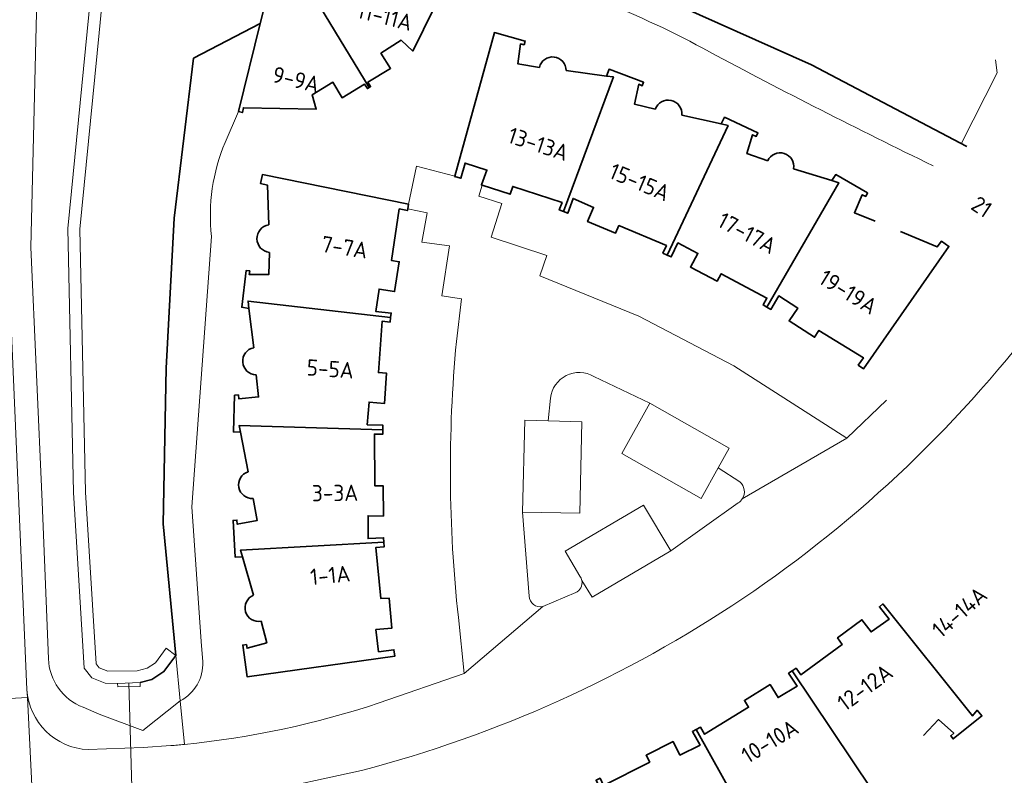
# Model space of a CAD drawing. Extents: x 150256 to 156914, y 461459 to 469481.
# Tile 711 of 731: x 155079 to 155161, y 468067 to 468130. Entities that reach past the tile are written whole.
import ezdxf
from ezdxf.enums import TextEntityAlignment as Align

# ---------------------------------------------------------------- set-up
doc = ezdxf.new("R2010")
doc.units = 0
doc.header["$LTSCALE"] = 0.75
for name, color, linetype, lineweight in [('B-RO-GK-BESCHOEIING-G', 251, 'GK-BESCHOEIING', 35), ('B-RO-GR-BEPLANTING_CULTUUR_HEESTERS-GV', 251, 'CONTINUOUS', 18), ('B-RO-IE-TERREINAFSCHEIDING_KUNSTMATIG_MUUR-G', 251, 'IE-TERREINAFSCHEIDING-KUNSTMATIG-DICHT', 18), ('B-RO-IE-TERREINAFSCHEIDING_KUNSTMATIG_MUUR-GV', 251, 'CONTINUOUS', 18), ('B-RO-KW-KUNSTWERK_DUIKER-G', 251, 'CONTINUOUS', 18), ('B-RO-OG-BEBOUWING-GV', 6, 'CONTINUOUS', 35), ('B-RO-OG-BEBOUWING-T18', 1, 'CONTINUOUS', 18), ('B-RO-OG-TERREIN_CULTUURSCHEIDING-GV', 251, 'CONTINUOUS', 18), ('B-RO-OG-WATER-GV', 251, 'CONTINUOUS', 18), ('B-RO-OG-WATER_SLOOT-GV', 251, 'CONTINUOUS', 18), ('B-RO-VH-VERHARDING_BETONSTRAATSTEEN-GV', 251, 'CONTINUOUS', 18), ('B-RO-VH-VERHARDING_TEGEL-GV', 251, 'CONTINUOUS', 18)]:
    doc.layers.add(name, color=color, linetype=linetype, lineweight=lineweight)
doc.styles.add('NLCS-ISO-M200-T18', font='NLCS-ISO.ttf', dxfattribs={"height": 360})
doc.linetypes.add('GK-BESCHOEIING', pattern='A,30,-5,[1,NLCS.SHX,S=1,R=0,X=0,Y=0],-5', length=40)
doc.linetypes.add('IE-TERREINAFSCHEIDING-KUNSTMATIG-DICHT', pattern='A,8,-1,[82,NLCS.SHX,S=0.75,R=90,X=0,Y=0],-1', length=10)

msp = doc.modelspace()

# ---------------------------------------------------------------- linework, layer by layer
at = {"layer": 'B-RO-GK-BESCHOEIING-G'}
for points in [[(155107.567, 468135.012), (155113.115, 468138.615), (155123.741, 468135.484), (155132.45, 468131.975), (155144.855, 468126.409), (155157.733, 468119.623)], [(155107.567, 468135.012), (155113.115, 468138.615), (155123.741, 468135.484), (155132.45, 468131.975), (155144.855, 468126.409), (155157.733, 468119.623)], [(155092.038, 468077.352), (155090.983, 468088.289), (155091.23, 468101.204), (155091.915, 468113.68), (155093.497, 468126.958), (155099.048, 468129.843)], [(155092.038, 468077.352), (155090.983, 468088.289), (155091.23, 468101.204), (155091.915, 468113.68), (155093.497, 468126.958), (155099.048, 468129.843)], [(155092.038, 468077.352), (155091.055, 468076.008), (155090.058, 468075.35), (155089.071, 468075.113)], [(155092.038, 468077.352), (155091.055, 468076.008), (155090.058, 468075.35), (155089.071, 468075.113)]]:
    msp.add_lwpolyline(points, dxfattribs=at)
at = {"layer": 'B-RO-GR-BEPLANTING_CULTUUR_HEESTERS-GV'}
for points in [[(155126.766, 468100.532, 0.540388), (155123.155, 468098.729)], [(155126.766, 468100.532, 0.540388), (155123.155, 468098.729)], [(155139.095, 468090.368, 0.376911), (155138.881, 468091.769)], [(155139.095, 468090.368, 0.376911), (155138.881, 468091.769)], [(155138.75, 468090.029, 0.114026), (155139.095, 468090.368)], [(155138.75, 468090.029, 0.114026), (155139.095, 468090.368)], [(155125.253, 468082.569, 0.353154), (155125.765, 468083.566)], [(155125.253, 468082.569, 0.353154), (155125.765, 468083.566)], [(155125.765, 468083.566, 0.11485), (155125.59, 468083.94)], [(155125.765, 468083.566, 0.11485), (155125.59, 468083.94)], [(155121.391, 468082.273, 0.471181), (155122.521, 468081.414)], [(155121.391, 468082.273, 0.471181), (155122.521, 468081.414)]]:
    msp.add_lwpolyline(points, format="xyb", dxfattribs=at)
for points in [[(155138.881, 468091.769), (155137.091, 468092.939), (155135.686, 468090.399), (155129.077, 468094.136), (155131.411, 468098.3), (155126.766, 468100.532)], [(155138.881, 468091.769), (155137.091, 468092.939), (155135.686, 468090.399), (155129.077, 468094.136), (155131.411, 468098.3), (155126.766, 468100.532)], [(155123.155, 468098.729), (155122.978, 468096.84), (155125.769, 468096.755), (155125.602, 468089.177), (155120.847, 468089.265), (155121.391, 468082.273)], [(155123.155, 468098.729), (155122.978, 468096.84), (155125.769, 468096.755), (155125.602, 468089.177), (155120.847, 468089.265), (155121.391, 468082.273)], [(155125.59, 468083.94), (155124.376, 468086.001), (155130.886, 468089.845), (155133.153, 468086.043), (155138.75, 468090.029)], [(155125.59, 468083.94), (155124.376, 468086.001), (155130.886, 468089.845), (155133.153, 468086.043), (155138.75, 468090.029)], [(155122.521, 468081.414), (155125.253, 468082.569)], [(155122.521, 468081.414), (155125.253, 468082.569)]]:
    msp.add_lwpolyline(points, dxfattribs=at)
at = {"layer": 'B-RO-IE-TERREINAFSCHEIDING_KUNSTMATIG_MUUR-G'}
for points in [[(155087.194, 468075.02), (155087.222, 468074.733), (155089.067, 468074.777), (155089.071, 468075.113)], [(155089.071, 468075.113), (155087.194, 468075.02)], [(155087.194, 468075.02), (155087.222, 468074.733), (155089.067, 468074.777), (155089.071, 468075.113)], [(155089.071, 468075.113), (155087.194, 468075.02)]]:
    msp.add_lwpolyline(points, dxfattribs=at)
at = {"layer": 'B-RO-IE-TERREINAFSCHEIDING_KUNSTMATIG_MUUR-GV'}
msp.add_lwpolyline([(155087.194, 468075.02), (155087.222, 468074.733), (155089.067, 468074.777), (155089.071, 468075.113)], close=True, dxfattribs=at)
msp.add_lwpolyline([(155087.194, 468075.02), (155087.222, 468074.733), (155089.067, 468074.777), (155089.071, 468075.113)], close=True, dxfattribs=at)
at = {"layer": 'B-RO-KW-KUNSTWERK_DUIKER-G'}
msp.add_lwpolyline([(155088.132, 468075.066), (155088.586, 468059.658)], dxfattribs=at)
msp.add_lwpolyline([(155088.132, 468075.066), (155088.586, 468059.658)], dxfattribs=at)
at = {"layer": 'B-RO-OG-BEBOUWING-GV'}
for points in [[(155102.436, 468133.885), (155108.088, 468124.526), (155108.224, 468124.61), (155108.001, 468124.979), (155109.882, 468126.12), (155109.08, 468127.385), (155110.772, 468128.461), (155111.726, 468127.557), (155114.396, 468132.975), (155114.826, 468132.872), (155114.899, 468133.189), (155110.514, 468134.279), (155107.567, 468135.012), (155105.174, 468135.607), (155105.087, 468135.308), (155105.395, 468135.241), (155105.142, 468134.331)], [(155102.436, 468133.885), (155108.088, 468124.526), (155108.224, 468124.61), (155108.001, 468124.979), (155109.882, 468126.12), (155109.08, 468127.385), (155110.772, 468128.461), (155111.726, 468127.557), (155114.396, 468132.975), (155114.826, 468132.872), (155114.899, 468133.189), (155110.514, 468134.279), (155107.567, 468135.012), (155105.174, 468135.607), (155105.087, 468135.308), (155105.395, 468135.241), (155105.142, 468134.331)], [(155099.642, 468132.271), (155099.048, 468129.843), (155097.258, 468122.533), (155097.576, 468122.449), (155097.65, 468122.849), (155103.711, 468122.747), (155103.367, 468123.928), (155105.094, 468124.971), (155105.851, 468123.681), (155107.724, 468124.81), (155107.954, 468124.444), (155108.088, 468124.526), (155102.436, 468133.885)], [(155099.642, 468132.271), (155099.048, 468129.843), (155097.258, 468122.533), (155097.576, 468122.449), (155097.65, 468122.849), (155103.711, 468122.747), (155103.367, 468123.928), (155105.094, 468124.971), (155105.851, 468123.681), (155107.724, 468124.81), (155107.954, 468124.444), (155108.088, 468124.526), (155102.436, 468133.885)], [(155122.237, 468126.207), (155120.441, 468126.509), (155120.682, 468128.148), (155120.974, 468128.081), (155121.061, 468128.388), (155118.508, 468129.093), (155115.206, 468117.157), (155115.199, 468117.132), (155115.717, 468116.989), (155116.068, 468118.248), (155117.876, 468117.678), (155117.425, 468116.437), (155117.497, 468116.414)], [(155122.237, 468126.207), (155120.441, 468126.509), (155120.682, 468128.148), (155120.974, 468128.081), (155121.061, 468128.388), (155118.508, 468129.093), (155115.206, 468117.157), (155115.199, 468117.132), (155115.717, 468116.989), (155116.068, 468118.248), (155117.876, 468117.678), (155117.425, 468116.437), (155117.497, 468116.414)], [(155131.869, 468122.73), (155130.128, 468123.154), (155130.489, 468124.799), (155130.777, 468124.674), (155130.891, 468124.971), (155128.023, 468126.05), (155127.827, 468125.489)], [(155131.869, 468122.73), (155130.128, 468123.154), (155130.489, 468124.799), (155130.777, 468124.674), (155130.891, 468124.971), (155128.023, 468126.05), (155127.827, 468125.489)], [(155117.497, 468116.414), (155119.815, 468115.666), (155120.033, 468116.323), (155124.126, 468114.98), (155123.883, 468114.36), (155124.237, 468114.221), (155128.384, 468125.414), (155127.827, 468125.489), (155124.463, 468125.941)], [(155117.497, 468116.414), (155119.815, 468115.666), (155120.033, 468116.323), (155124.126, 468114.98), (155123.883, 468114.36), (155124.237, 468114.221), (155128.384, 468125.414), (155127.827, 468125.489), (155124.463, 468125.941)], [(155127.827, 468125.489), (155128.384, 468125.414), (155124.237, 468114.221), (155124.59, 468114.083), (155125.041, 468115.314), (155126.748, 468114.572), (155126.239, 468113.397), (155128.559, 468112.42), (155128.845, 468113.057), (155132.796, 468111.395), (155132.506, 468110.776), (155132.85, 468110.617), (155137.913, 468121.375), (155137.325, 468121.509), (155134.081, 468122.247)], [(155127.827, 468125.489), (155128.384, 468125.414), (155124.237, 468114.221), (155124.59, 468114.083), (155125.041, 468115.314), (155126.748, 468114.572), (155126.239, 468113.397), (155128.559, 468112.42), (155128.845, 468113.057), (155132.796, 468111.395), (155132.506, 468110.776), (155132.85, 468110.617), (155137.913, 468121.375), (155137.325, 468121.509), (155134.081, 468122.247)], [(155141.202, 468118.442), (155139.472, 468119.041), (155139.95, 468120.608), (155140.254, 468120.47), (155140.385, 468120.755), (155137.618, 468122.067), (155137.325, 468121.509), (155137.913, 468121.375), (155132.85, 468110.617), (155133.196, 468110.458), (155133.741, 468111.623), (155135.403, 468110.745), (155134.785, 468109.617), (155137.016, 468108.445), (155137.343, 468109.056), (155141.144, 468107.037), (155140.816, 468106.473), (155141.144, 468106.282)], [(155141.202, 468118.442), (155139.472, 468119.041), (155139.95, 468120.608), (155140.254, 468120.47), (155140.385, 468120.755), (155137.618, 468122.067), (155137.325, 468121.509), (155137.913, 468121.375), (155132.85, 468110.617), (155133.196, 468110.458), (155133.741, 468111.623), (155135.403, 468110.745), (155134.785, 468109.617), (155137.016, 468108.445), (155137.343, 468109.056), (155141.144, 468107.037), (155140.816, 468106.473), (155141.144, 468106.282)], [(155109.886, 468105.423), (155109.928, 468105.799), (155108.642, 468105.937), (155108.926, 468107.787), (155110.21, 468107.575), (155110.603, 468110.063), (155109.943, 468110.166), (155110.595, 468114.444), (155111.272, 468114.303), (155111.303, 468114.46), (155111.372, 468114.833), (155099.232, 468117.293), (155099.086, 468116.551), (155099.666, 468116.415), (155099.757, 468113.119)], [(155109.886, 468105.423), (155109.928, 468105.799), (155108.642, 468105.937), (155108.926, 468107.787), (155110.21, 468107.575), (155110.603, 468110.063), (155109.943, 468110.166), (155110.595, 468114.444), (155111.272, 468114.303), (155111.303, 468114.46), (155111.372, 468114.833), (155099.232, 468117.293), (155099.086, 468116.551), (155099.666, 468116.415), (155099.757, 468113.119)], [(155141.144, 468106.282), (155147.112, 468116.625), (155146.529, 468116.804), (155143.358, 468117.78)], [(155141.144, 468106.282), (155147.112, 468116.625), (155146.529, 468116.804), (155143.358, 468117.78)], [(155150.132, 468113.443), (155148.412, 468114.125), (155149.059, 468115.626), (155149.348, 468115.484), (155149.506, 468115.772), (155146.85, 468117.3), (155146.529, 468116.804)], [(155150.132, 468113.443), (155148.412, 468114.125), (155149.059, 468115.626), (155149.348, 468115.484), (155149.506, 468115.772), (155146.85, 468117.3), (155146.529, 468116.804)], [(155146.529, 468116.804), (155147.112, 468116.625), (155141.144, 468106.282), (155141.467, 468106.095), (155142.115, 468107.224), (155143.704, 468106.213), (155142.978, 468105.137), (155145.1, 468103.786), (155145.465, 468104.347), (155149.149, 468102.076), (155148.728, 468101.476), (155149.168, 468101.171), (155156.261, 468111.333), (155155.642, 468111.77), (155155.286, 468111.292), (155152.232, 468112.559)], [(155146.529, 468116.804), (155147.112, 468116.625), (155141.144, 468106.282), (155141.467, 468106.095), (155142.115, 468107.224), (155143.704, 468106.213), (155142.978, 468105.137), (155145.1, 468103.786), (155145.465, 468104.347), (155149.149, 468102.076), (155148.728, 468101.476), (155149.168, 468101.171), (155156.261, 468111.333), (155155.642, 468111.77), (155155.286, 468111.292), (155152.232, 468112.559)], [(155099.813, 468110.834), (155099.776, 468109.006), (155098.141, 468108.991), (155098.184, 468109.294), (155097.87, 468109.323), (155097.518, 468106.281), (155098.114, 468106.175), (155098.04, 468106.787), (155109.886, 468105.423)], [(155099.813, 468110.834), (155099.776, 468109.006), (155098.141, 468108.991), (155098.184, 468109.294), (155097.87, 468109.323), (155097.518, 468106.281), (155098.114, 468106.175), (155098.04, 468106.787), (155109.886, 468105.423)], [(155097.415, 468095.9), (155097.309, 468096.457), (155109.233, 468096.105), (155109.242, 468096.479), (155107.937, 468096.516), (155108.097, 468098.395), (155109.369, 468098.28), (155109.549, 468100.788), (155108.862, 468100.845), (155109.171, 468105.112), (155109.844, 468105.046), (155109.886, 468105.423), (155098.04, 468106.787), (155098.114, 468106.175), (155098.508, 468102.918)], [(155097.415, 468095.9), (155097.309, 468096.457), (155109.233, 468096.105), (155109.242, 468096.479), (155107.937, 468096.516), (155108.097, 468098.395), (155109.369, 468098.28), (155109.549, 468100.788), (155108.862, 468100.845), (155109.171, 468105.112), (155109.844, 468105.046), (155109.886, 468105.423), (155098.04, 468106.787), (155098.114, 468106.175), (155098.508, 468102.918)], [(155098.704, 468100.667), (155098.911, 468098.831), (155097.268, 468098.682), (155097.238, 468099.001), (155096.919, 468098.971), (155096.828, 468095.915), (155097.415, 468095.9)], [(155098.704, 468100.667), (155098.911, 468098.831), (155097.268, 468098.682), (155097.238, 468099.001), (155096.919, 468098.971), (155096.828, 468095.915), (155097.415, 468095.9)], [(155098.463, 468090.389), (155098.807, 468088.573), (155097.148, 468088.257), (155097.121, 468088.597), (155096.803, 468088.57), (155096.968, 468085.518), (155097.573, 468085.555), (155097.415, 468086.1), (155109.323, 468086.75), (155109.302, 468087.129), (155108.004, 468087.063), (155108.011, 468088.958), (155109.287, 468088.924), (155109.261, 468091.442), (155108.563, 468091.444), (155108.54, 468095.743), (155109.223, 468095.725), (155109.233, 468096.105)], [(155098.463, 468090.389), (155098.807, 468088.573), (155097.148, 468088.257), (155097.121, 468088.597), (155096.803, 468088.57), (155096.968, 468085.518), (155097.573, 468085.555), (155097.415, 468086.1), (155109.323, 468086.75), (155109.302, 468087.129), (155108.004, 468087.063), (155108.011, 468088.958), (155109.287, 468088.924), (155109.261, 468091.442), (155108.563, 468091.444), (155108.54, 468095.743), (155109.223, 468095.725), (155109.233, 468096.105)], [(155109.233, 468096.105), (155097.309, 468096.457), (155097.415, 468095.9), (155098.039, 468092.61)], [(155109.233, 468096.105), (155097.309, 468096.457), (155097.415, 468095.9), (155098.039, 468092.61)], [(155099.138, 468080.185), (155099.593, 468078.401), (155097.964, 468077.946), (155097.905, 468078.26), (155097.599, 468078.216), (155097.962, 468075.588), (155110.237, 468077.293), (155110.163, 468077.824), (155108.885, 468077.656), (155108.666, 468079.495), (155109.986, 468079.62), (155109.749, 468082.12), (155109.073, 468082.081), (155108.657, 468086.322), (155109.344, 468086.372), (155109.323, 468086.75), (155097.415, 468086.1), (155097.573, 468085.555), (155098.498, 468082.354)], [(155099.138, 468080.185), (155099.593, 468078.401), (155097.964, 468077.946), (155097.905, 468078.26), (155097.599, 468078.216), (155097.962, 468075.588), (155110.237, 468077.293), (155110.163, 468077.824), (155108.885, 468077.656), (155108.666, 468079.495), (155109.986, 468079.62), (155109.749, 468082.12), (155109.073, 468082.081), (155108.657, 468086.322), (155109.344, 468086.372), (155109.323, 468086.75), (155097.415, 468086.1), (155097.573, 468085.555), (155098.498, 468082.354)], [(155154.143, 468070.697), (155155.404, 468072.019), (155156.662, 468070.9), (155156.405, 468070.684), (155156.609, 468070.418), (155158.992, 468072.325), (155158.601, 468072.804), (155158.221, 468072.332), (155150.764, 468081.625), (155150.481, 468081.398), (155151.294, 468080.378), (155149.789, 468079.309), (155149.032, 468080.319), (155147.014, 468078.823), (155147.393, 468078.274), (155143.948, 468075.75), (155143.561, 468076.293), (155143.238, 468076.07), (155149.888, 468066.147), (155150.31, 468066.603)], [(155154.143, 468070.697), (155155.404, 468072.019), (155156.662, 468070.9), (155156.405, 468070.684), (155156.609, 468070.418), (155158.992, 468072.325), (155158.601, 468072.804), (155158.221, 468072.332), (155150.764, 468081.625), (155150.481, 468081.398), (155151.294, 468080.378), (155149.789, 468079.309), (155149.032, 468080.319), (155147.014, 468078.823), (155147.393, 468078.274), (155143.948, 468075.75), (155143.561, 468076.293), (155143.238, 468076.07), (155149.888, 468066.147), (155150.31, 468066.603)], [(155145.689, 468064.887), (155147.104, 468066.101), (155148.182, 468064.8), (155147.932, 468064.659), (155148.109, 468064.401), (155150.65, 468066.109), (155150.31, 468066.603), (155149.888, 468066.147), (155143.238, 468076.07), (155142.94, 468075.865), (155143.659, 468074.806), (155142.073, 468073.844), (155141.407, 468074.927), (155139.268, 468073.614), (155139.613, 468073.054), (155135.955, 468070.799), (155135.616, 468071.393), (155135.273, 468071.202), (155141.07, 468060.757), (155141.532, 468061.169)], [(155145.689, 468064.887), (155147.104, 468066.101), (155148.182, 468064.8), (155147.932, 468064.659), (155148.109, 468064.401), (155150.65, 468066.109), (155150.31, 468066.603), (155149.888, 468066.147), (155143.238, 468076.07), (155142.94, 468075.865), (155143.659, 468074.806), (155142.073, 468073.844), (155141.407, 468074.927), (155139.268, 468073.614), (155139.613, 468073.054), (155135.955, 468070.799), (155135.616, 468071.393), (155135.273, 468071.202), (155141.07, 468060.757), (155141.532, 468061.169)], [(155136.741, 468059.821), (155138.265, 468060.902), (155139.249, 468059.577), (155138.993, 468059.408), (155139.15, 468059.134), (155141.817, 468060.634), (155141.532, 468061.169), (155141.07, 468060.757), (155135.273, 468071.202), (155134.957, 468071.027), (155135.584, 468069.899), (155133.915, 468069.071), (155133.347, 468070.195), (155131.098, 468069.062), (155131.407, 468068.486), (155127.562, 468066.534), (155127.285, 468067.144), (155126.943, 468066.988), (155131.82, 468056.095), (155132.323, 468056.476), (155134.976, 468058.486)], [(155136.741, 468059.821), (155138.265, 468060.902), (155139.249, 468059.577), (155138.993, 468059.408), (155139.15, 468059.134), (155141.817, 468060.634), (155141.532, 468061.169), (155141.07, 468060.757), (155135.273, 468071.202), (155134.957, 468071.027), (155135.584, 468069.899), (155133.915, 468069.071), (155133.347, 468070.195), (155131.098, 468069.062), (155131.407, 468068.486), (155127.562, 468066.534), (155127.285, 468067.144), (155126.943, 468066.988), (155131.82, 468056.095), (155132.323, 468056.476), (155134.976, 468058.486)]]:
    msp.add_lwpolyline(points, dxfattribs=at)
for points in [[(155124.463, 468125.941, 0.890342), (155122.237, 468126.207)], [(155124.463, 468125.941, 0.890342), (155122.237, 468126.207)], [(155134.081, 468122.247, 0.878366), (155131.869, 468122.73)], [(155134.081, 468122.247, 0.878366), (155131.869, 468122.73)], [(155143.358, 468117.78, 0.878537), (155141.202, 468118.442)], [(155143.358, 468117.78, 0.878537), (155141.202, 468118.442)], [(155099.757, 468113.119, 0.877023), (155099.813, 468110.834)], [(155099.757, 468113.119, 0.877023), (155099.813, 468110.834)], [(155098.508, 468102.918, 0.897345), (155098.704, 468100.667)], [(155098.508, 468102.918, 0.897345), (155098.704, 468100.667)], [(155098.039, 468092.61, 0.878044), (155098.463, 468090.389)], [(155098.039, 468092.61, 0.878044), (155098.463, 468090.389)], [(155098.498, 468082.354, 0.900083), (155099.138, 468080.185)], [(155098.498, 468082.354, 0.900083), (155099.138, 468080.185)]]:
    msp.add_lwpolyline(points, format="xyb", dxfattribs=at)
at = {"layer": 'B-RO-OG-TERREIN_CULTUURSCHEIDING-GV'}
for points in [[(155081.457, 468077.072), (155080.932, 468090.114), (155079.994, 468111.265), (155080.49, 468131.933), (155080.971, 468137.732), (155081.902, 468151.288)], [(155081.457, 468077.072), (155080.932, 468090.114), (155079.994, 468111.265), (155080.49, 468131.933), (155080.971, 468137.732), (155081.902, 468151.288)], [(155077.662, 468120.882), (155079.673, 468074.529)], [(155077.662, 468120.882), (155079.673, 468074.529)], [(155092.75, 468069.96), (155092.402, 468073.576), (155089.29, 468071.107), (155085.683, 468072.47), (155084.334, 468073.043)], [(155092.75, 468069.96), (155092.402, 468073.576), (155089.29, 468071.107), (155085.683, 468072.47), (155084.334, 468073.043)], [(155084.757, 468069.529), (155089.338, 468069.691), (155091.615, 468069.857)], [(155084.757, 468069.529), (155089.338, 468069.691), (155091.615, 468069.857)]]:
    msp.add_lwpolyline(points, dxfattribs=at)
for points in [[(155084.334, 468073.043, -0.299145), (155081.457, 468077.072)], [(155084.334, 468073.043, -0.299145), (155081.457, 468077.072)], [(155079.673, 468074.529, 0.385164), (155084.757, 468069.529)], [(155079.673, 468074.529, 0.385164), (155084.757, 468069.529)], [(155091.615, 468069.857, 0.004449), (155092.75, 468069.96)], [(155091.615, 468069.857, 0.004449), (155092.75, 468069.96)]]:
    msp.add_lwpolyline(points, format="xyb", dxfattribs=at)
at = {"layer": 'B-RO-OG-WATER-GV'}
for points in [[(155086.054, 468143.373), (155084.681, 468129.182), (155083.078, 468112.814), (155083.543, 468090.888), (155084.437, 468076.281), (155085.068, 468075.485), (155086.18, 468075.048), (155087.194, 468075.02), (155089.071, 468075.113), (155090.058, 468075.35), (155091.055, 468076.008), (155092.038, 468077.352), (155091.231, 468077.942), (155090.354, 468076.744), (155089.654, 468076.281), (155088.838, 468076.085), (155086.383, 468076.043), (155085.684, 468076.317), (155085.416, 468076.656), (155084.542, 468090.929), (155084.079, 468112.776), (155085.676, 468129.085), (155087.043, 468143.21)], [(155086.054, 468143.373), (155084.681, 468129.182), (155083.078, 468112.814), (155083.543, 468090.888), (155084.437, 468076.281), (155085.068, 468075.485), (155086.18, 468075.048), (155087.194, 468075.02), (155089.071, 468075.113), (155090.058, 468075.35), (155091.055, 468076.008), (155092.038, 468077.352), (155091.231, 468077.942), (155090.354, 468076.744), (155089.654, 468076.281), (155088.838, 468076.085), (155086.383, 468076.043), (155085.684, 468076.317), (155085.416, 468076.656), (155084.542, 468090.929), (155084.079, 468112.776), (155085.676, 468129.085), (155087.043, 468143.21)], [(155087.043, 468143.21), (155085.676, 468129.085), (155084.079, 468112.776), (155084.542, 468090.929), (155085.416, 468076.656), (155085.684, 468076.317), (155086.383, 468076.043), (155088.838, 468076.085), (155089.654, 468076.281), (155090.354, 468076.744), (155091.231, 468077.942), (155092.038, 468077.352), (155090.983, 468088.289), (155091.23, 468101.204), (155091.915, 468113.68), (155093.497, 468126.958), (155099.048, 468129.843), (155099.642, 468132.271)], [(155087.043, 468143.21), (155085.676, 468129.085), (155084.079, 468112.776), (155084.542, 468090.929), (155085.416, 468076.656), (155085.684, 468076.317), (155086.383, 468076.043), (155088.838, 468076.085), (155089.654, 468076.281), (155090.354, 468076.744), (155091.231, 468077.942), (155092.038, 468077.352), (155090.983, 468088.289), (155091.23, 468101.204), (155091.915, 468113.68), (155093.497, 468126.958), (155099.048, 468129.843), (155099.642, 468132.271)], [(155132.45, 468131.975), (155144.855, 468126.409), (155157.282, 468119.861), (155160.264, 468125.757), (155160.121, 468126.834)], [(155132.45, 468131.975), (155144.855, 468126.409), (155157.282, 468119.861), (155160.264, 468125.757), (155160.121, 468126.834)]]:
    msp.add_lwpolyline(points, dxfattribs=at)
at = {"layer": 'B-RO-OG-WATER_SLOOT-GV'}
for points in [[(155084.334, 468073.043), (155085.683, 468072.47), (155089.29, 468071.107), (155092.402, 468073.576), (155092.038, 468077.352), (155091.055, 468076.008), (155090.058, 468075.35), (155089.071, 468075.113), (155089.067, 468074.777), (155087.222, 468074.733), (155087.194, 468075.02), (155086.18, 468075.048), (155085.068, 468075.485), (155084.437, 468076.281), (155083.543, 468090.888), (155083.078, 468112.814), (155084.681, 468129.182), (155086.054, 468143.373), (155088.045, 468151.854)], [(155084.334, 468073.043), (155085.683, 468072.47), (155089.29, 468071.107), (155092.402, 468073.576), (155092.038, 468077.352), (155091.055, 468076.008), (155090.058, 468075.35), (155089.071, 468075.113), (155089.067, 468074.777), (155087.222, 468074.733), (155087.194, 468075.02), (155086.18, 468075.048), (155085.068, 468075.485), (155084.437, 468076.281), (155083.543, 468090.888), (155083.078, 468112.814), (155084.681, 468129.182), (155086.054, 468143.373), (155088.045, 468151.854)], [(155081.902, 468151.288), (155080.971, 468137.732), (155080.49, 468131.933), (155079.994, 468111.265), (155080.932, 468090.114), (155081.457, 468077.072)], [(155081.902, 468151.288), (155080.971, 468137.732), (155080.49, 468131.933), (155079.994, 468111.265), (155080.932, 468090.114), (155081.457, 468077.072)], [(155157.282, 468119.861), (155144.855, 468126.409), (155132.45, 468131.975), (155123.741, 468135.484), (155113.115, 468138.615), (155107.567, 468135.012), (155110.514, 468134.279)], [(155157.282, 468119.861), (155144.855, 468126.409), (155132.45, 468131.975), (155123.741, 468135.484), (155113.115, 468138.615), (155107.567, 468135.012), (155110.514, 468134.279)], [(155097.258, 468122.533), (155099.048, 468129.843), (155093.497, 468126.958), (155091.915, 468113.68), (155091.23, 468101.204), (155090.983, 468088.289), (155092.038, 468077.352), (155092.402, 468073.576)], [(155097.258, 468122.533), (155099.048, 468129.843), (155093.497, 468126.958), (155091.915, 468113.68), (155091.23, 468101.204), (155090.983, 468088.289), (155092.038, 468077.352), (155092.402, 468073.576)], [(155096.146, 468119.973), (155097.258, 468122.533)], [(155096.146, 468119.973), (155097.258, 468122.533)], [(155094.273, 468076.812), (155094.152, 468078.502), (155093.379, 468089.692), (155095.01, 468112.158)], [(155094.273, 468076.812), (155094.152, 468078.502), (155093.379, 468089.692), (155095.01, 468112.158)]]:
    msp.add_lwpolyline(points, dxfattribs=at)
for points in [[(155118.027, 468134.723, -0.063546), (155136.358, 468127.503)], [(155118.027, 468134.723, -0.063546), (155136.358, 468127.503)], [(155136.358, 468127.503, 0.010481), (155154.953, 468118.032)], [(155136.358, 468127.503, 0.010481), (155154.953, 468118.032)], [(155095.01, 468112.158, -0.129743), (155096.146, 468119.973)], [(155095.01, 468112.158, -0.129743), (155096.146, 468119.973)], [(155081.457, 468077.072, 0.299145), (155084.334, 468073.043)], [(155081.457, 468077.072, 0.299145), (155084.334, 468073.043)], [(155092.402, 468073.576, 0.292439), (155094.273, 468076.812)], [(155092.402, 468073.576, 0.292439), (155094.273, 468076.812)]]:
    msp.add_lwpolyline(points, format="xyb", dxfattribs=at)
at = {"layer": 'B-RO-VH-VERHARDING_BETONSTRAATSTEEN-GV'}
for points in [[(155077.737, 468073.751), (155079.708, 468073.851), (155079.673, 468074.529), (155077.662, 468120.882)], [(155077.737, 468073.751), (155079.708, 468073.851), (155079.673, 468074.529), (155077.662, 468120.882)], [(155139.095, 468090.368), (155147.777, 468095.395), (155138.383, 468101.424), (155130.497, 468105.548), (155122.276, 468108.901), (155122.857, 468110.576), (155118.225, 468112.091), (155119.133, 468114.896), (155117.211, 468115.52), (155117.497, 468116.414), (155117.425, 468116.437), (155117.876, 468117.678), (155116.068, 468118.248), (155115.717, 468116.989), (155115.199, 468117.132), (155115.206, 468117.157), (155112.024, 468118.009), (155111.372, 468114.833), (155111.303, 468114.46), (155112.931, 468114.13), (155112.475, 468111.682), (155114.767, 468111.375), (155114.123, 468107.221), (155115.778, 468106.99), (155115.344, 468103.429)], [(155139.095, 468090.368), (155147.777, 468095.395), (155138.383, 468101.424), (155130.497, 468105.548), (155122.276, 468108.901), (155122.857, 468110.576), (155118.225, 468112.091), (155119.133, 468114.896), (155117.211, 468115.52), (155117.497, 468116.414), (155117.425, 468116.437), (155117.876, 468117.678), (155116.068, 468118.248), (155115.717, 468116.989), (155115.199, 468117.132), (155115.206, 468117.157), (155112.024, 468118.009), (155111.372, 468114.833), (155111.303, 468114.46), (155112.931, 468114.13), (155112.475, 468111.682), (155114.767, 468111.375), (155114.123, 468107.221), (155115.778, 468106.99), (155115.344, 468103.429)], [(155126.766, 468100.532), (155131.411, 468098.3), (155137.999, 468094.578), (155137.091, 468092.939), (155138.881, 468091.769)], [(155126.766, 468100.532), (155131.411, 468098.3), (155137.999, 468094.578), (155137.091, 468092.939), (155138.881, 468091.769)], [(155120.847, 468089.265), (155121.017, 468096.902), (155122.978, 468096.84), (155123.155, 468098.729)], [(155120.847, 468089.265), (155121.017, 468096.902), (155122.978, 468096.84), (155123.155, 468098.729)], [(155151.066, 468098.548), (155147.777, 468095.395), (155139.095, 468090.368)], [(155151.066, 468098.548), (155147.777, 468095.395), (155139.095, 468090.368)], [(155138.75, 468090.029), (155133.153, 468086.043), (155126.621, 468082.186), (155125.765, 468083.566)], [(155138.75, 468090.029), (155133.153, 468086.043), (155126.621, 468082.186), (155125.765, 468083.566)], [(155121.391, 468082.273), (155120.847, 468089.265)], [(155121.391, 468082.273), (155120.847, 468089.265)], [(155125.253, 468082.569), (155122.521, 468081.414), (155115.981, 468075.844), (155108.936, 468073.416)], [(155125.253, 468082.569), (155122.521, 468081.414), (155115.981, 468075.844), (155108.936, 468073.416)], [(155115.508, 468080.493), (155115.981, 468075.844), (155122.521, 468081.414)], [(155115.508, 468080.493), (155115.981, 468075.844), (155122.521, 468081.414)], [(155079.673, 468074.529), (155079.708, 468073.851), (155080.481, 468058.711)], [(155079.673, 468074.529), (155079.708, 468073.851), (155080.481, 468058.711)], [(155083.68, 467976.005), (155083.041, 468003.128), (155082.844, 468010.201), (155082.468, 468022.186), (155082.383, 468024.505), (155082.244, 468026.821), (155081.786, 468035.105), (155080.481, 468058.711), (155079.708, 468073.851), (155077.737, 468073.751), (155077.705, 468073.749), (155075.627, 468073.651), (155076.093, 468063.881), (155076.188, 468062.17)], [(155083.68, 467976.005), (155083.041, 468003.128), (155082.844, 468010.201), (155082.468, 468022.186), (155082.383, 468024.505), (155082.244, 468026.821), (155081.786, 468035.105), (155080.481, 468058.711), (155079.708, 468073.851), (155077.737, 468073.751), (155077.705, 468073.749), (155075.627, 468073.651), (155076.093, 468063.881), (155076.188, 468062.17)], [(155091.615, 468069.857), (155089.338, 468069.691), (155084.757, 468069.529)], [(155091.615, 468069.857), (155089.338, 468069.691), (155084.757, 468069.529)], [(155084.325, 468063.12), (155092.378, 468064.638), (155093.596, 468064.868), (155098.794, 468065.899), (155107.468, 468067.798)], [(155084.325, 468063.12), (155092.378, 468064.638), (155093.596, 468064.868), (155098.794, 468065.899), (155107.468, 468067.798)]]:
    msp.add_lwpolyline(points, dxfattribs=at)
for points in [[(155139.134, 468082.081, 0.085017), (155164.43, 468106.246)], [(155139.134, 468082.081, 0.085017), (155164.43, 468106.246)], [(155115.344, 468103.429, 0.050227), (155115.508, 468080.493)], [(155115.344, 468103.429, 0.050227), (155115.508, 468080.493)], [(155123.155, 468098.729, -0.540388), (155126.766, 468100.532)], [(155123.155, 468098.729, -0.540388), (155126.766, 468100.532)], [(155138.881, 468091.769, -0.376911), (155139.095, 468090.368)], [(155138.881, 468091.769, -0.376911), (155139.095, 468090.368)], [(155139.095, 468090.368, -0.114026), (155138.75, 468090.029)], [(155139.095, 468090.368, -0.114026), (155138.75, 468090.029)], [(155125.765, 468083.566, -0.353154), (155125.253, 468082.569)], [(155125.765, 468083.566, -0.353154), (155125.253, 468082.569)], [(155107.468, 468067.798, 0.083978), (155139.134, 468082.081)], [(155107.468, 468067.798, 0.083978), (155139.134, 468082.081)], [(155122.521, 468081.414, -0.471181), (155121.391, 468082.273)], [(155122.521, 468081.414, -0.471181), (155121.391, 468082.273)], [(155084.757, 468069.529, -0.385164), (155079.673, 468074.529)], [(155084.757, 468069.529, -0.385164), (155079.673, 468074.529)], [(155108.936, 468073.416, -0.056336), (155092.75, 468069.96)], [(155108.936, 468073.416, -0.056336), (155092.75, 468069.96)], [(155092.75, 468069.96, -0.004449), (155091.615, 468069.857)], [(155092.75, 468069.96, -0.004449), (155091.615, 468069.857)]]:
    msp.add_lwpolyline(points, format="xyb", dxfattribs=at)
at = {"layer": 'B-RO-VH-VERHARDING_TEGEL-GV'}
for points in [[(155137.091, 468092.939), (155137.999, 468094.578), (155131.411, 468098.3), (155129.077, 468094.136), (155135.686, 468090.399)], [(155137.091, 468092.939), (155137.999, 468094.578), (155131.411, 468098.3), (155129.077, 468094.136), (155135.686, 468090.399)], [(155122.978, 468096.84), (155121.017, 468096.902), (155120.847, 468089.265), (155125.602, 468089.177), (155125.769, 468096.755)], [(155122.978, 468096.84), (155121.017, 468096.902), (155120.847, 468089.265), (155125.602, 468089.177), (155125.769, 468096.755)]]:
    msp.add_lwpolyline(points, close=True, dxfattribs=at)
msp.add_lwpolyline([(155125.765, 468083.566), (155126.621, 468082.186), (155133.153, 468086.043), (155130.886, 468089.845), (155124.376, 468086.001), (155125.59, 468083.94)], dxfattribs=at)
msp.add_lwpolyline([(155125.765, 468083.566), (155126.621, 468082.186), (155133.153, 468086.043), (155130.886, 468089.845), (155124.376, 468086.001), (155125.59, 468083.94)], dxfattribs=at)
msp.add_lwpolyline([(155125.59, 468083.94, -0.11485), (155125.765, 468083.566)], format="xyb", dxfattribs=at)
msp.add_lwpolyline([(155125.59, 468083.94, -0.11485), (155125.765, 468083.566)], format="xyb", dxfattribs=at)

# ---------------------------------------------------------------- texts
at = {"layer": 'B-RO-OG-BEBOUWING-T18', "style": 'NLCS-ISO-M200-T18'}
for s, rotation, p in [('11-11A', 346, (155109.404, 468130.433)), ('11-11A', 346, (155109.404, 468130.433)), ('9-9A', 346.2, (155102.027, 468125.193)), ('9-9A', 346.2, (155102.027, 468125.193)), ('13-13A', 341.8, (155122.151, 468119.838)), ('13-13A', 341.8, (155122.151, 468119.838)), ('15-15A', 337.2, (155130.566, 468116.672)), ('15-15A', 337.2, (155130.566, 468116.672)), ('21', 326.5, (155158.98, 468114.63)), ('21', 326.5, (155158.98, 468114.63)), ('17-17A', 332, (155139.495, 468112.442)), ('17-17A', 332, (155139.495, 468112.442)), ('7-7A', 351.3, (155106.064, 468111.261)), ('7-7A', 351.3, (155106.064, 468111.261)), ('19-19A', 328.3, (155147.899, 468107.545)), ('19-19A', 328.3, (155147.899, 468107.545)), ('5-5A', 355.9, (155104.874, 468101.154)), ('5-5A', 355.9, (155104.874, 468101.154)), ('3-3A', 0.6, (155105.267, 468090.848)), ('3-3A', 0.6, (155105.267, 468090.848)), ('1-1A', 5.6, (155104.864, 468084.016)), ('1-1A', 5.6, (155104.864, 468084.016)), ('14-14A', 41.1, (155157.133, 468080.952)), ('14-14A', 41.1, (155157.133, 468080.952)), ('12-12A', 36.2, (155149.283, 468074.7)), ('12-12A', 36.2, (155149.283, 468074.7)), ('10-10A', 31.5, (155141.38, 468070.217)), ('10-10A', 31.5, (155141.38, 468070.217))]:
    msp.add_text(s, height=1.35, rotation=rotation, dxfattribs=at).set_placement(p, align=Align.MIDDLE)

doc.saveas('drawing.dxf')
